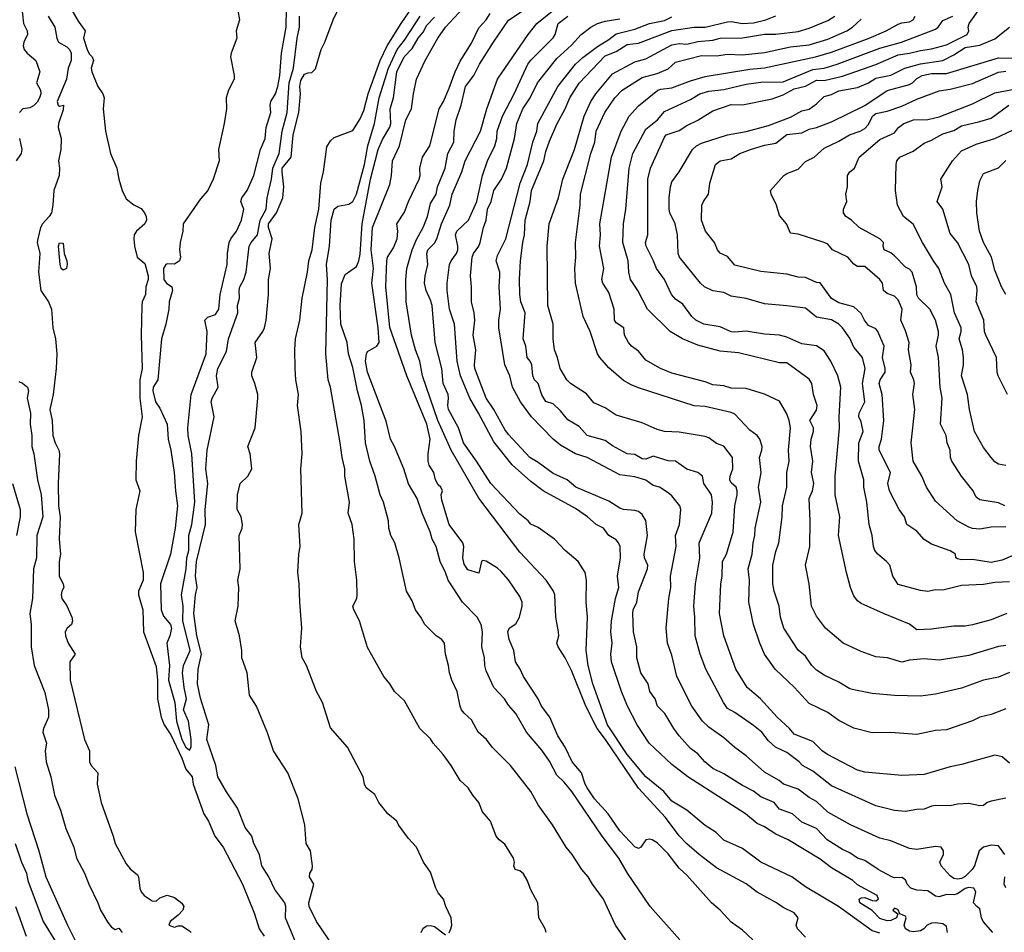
# Model space of a CAD drawing. Header units: metres. Extents: x -46681 to -43747, y -240911 to -237677.
# Tile 690 of 1056: x -46468 to -46336, y -238276 to -238154. Entities that reach past the tile are written whole.
import ezdxf

# ---------------------------------------------------------------- set-up
doc = ezdxf.new("R2010")
doc.units = ezdxf.units.M
doc.layers.add('CONTOUR_INDEX', color=1, linetype='Continuous')
doc.layers.add('CONTOUR_INTER', color=3, linetype='Continuous')

msp = doc.modelspace()

# ---------------------------------------------------------------- linework, layer by layer
at = {"layer": 'CONTOUR_INDEX'}
for points, elevation in [([(-46426.11, -238278.52), (-46428.46, -238275.02), (-46429.46, -238273.02), (-46429.49, -238272.52), (-46428.84, -238270.02), (-46429.41, -238269.02), (-46429.37, -238268.52), (-46429.04, -238268.02), (-46429.01, -238267.52), (-46429.29, -238265.52), (-46429.89, -238264.52), (-46430.05, -238262.02), (-46430.96, -238258.52), (-46432.35, -238255.02), (-46434.25, -238252.02), (-46435.1, -238249.59), (-46436.58, -238246.02), (-46437.5, -238244.52), (-46437.8, -238241.52), (-46438.52, -238239.52), (-46438.52, -238238.52), (-46438.87, -238236.52), (-46439.42, -238234.52), (-46439.04, -238232.52), (-46438.95, -238230.02), (-46439.06, -238229.02), (-46438.74, -238227.52), (-46438.88, -238223.02), (-46438.47, -238222.02), (-46438.45, -238221.52), (-46438.64, -238220.52), (-46439.15, -238219.52), (-46439.1, -238217.52), (-46438.77, -238216.02), (-46437.72, -238215.02), (-46437.21, -238214.02), (-46437.4, -238212.02), (-46437.73, -238211.02), (-46436.72, -238208.52), (-46436.38, -238204.52), (-46436.39, -238204.02), (-46436.77, -238202.52), (-46437.2, -238201.52), (-46437.19, -238201.02), (-46436.52, -238199.02), (-46436.75, -238197.02), (-46435.72, -238195.52), (-46435.47, -238195.02), (-46435.24, -238194.02), (-46434.95, -238190.52), (-46434.96, -238188.52), (-46434.68, -238187.02), (-46434.86, -238185.02), (-46434.44, -238183.02), (-46434.96, -238181.52), (-46434.93, -238181.02), (-46433.86, -238179.52), (-46433.02, -238177.52), (-46432.86, -238176.02), (-46433.12, -238174.02), (-46433.09, -238173.52), (-46431.87, -238172.02), (-46431.64, -238169.02), (-46430.86, -238166.02), (-46430.65, -238163.52), (-46430.74, -238162.52), (-46430.6, -238161.69), (-46430.1, -238160.87), (-46429.6, -238160.67), (-46429.1, -238160.64), (-46428.6, -238160.14), (-46427.86, -238157.52), (-46427.34, -238156.52), (-46426.24, -238153.52), (-46424.05, -238149.02)], 60), ([(-46464.63, -238153.02), (-46463.75, -238154.52), (-46463.46, -238156.02), (-46463.24, -238156.52), (-46462.1, -238157.18), (-46461.75, -238157.52), (-46461.51, -238158.02), (-46461.54, -238159.02), (-46461.93, -238160.02), (-46462.18, -238161.52), (-46463.41, -238164.52), (-46463.27, -238165.02), (-46463.1, -238165.14), (-46462.56, -238165.02), (-46462.6, -238165.67), (-46463.24, -238167.52), (-46463.26, -238168.02), (-46462.86, -238169.52), (-46462.9, -238171.02), (-46463.25, -238172.52), (-46463.09, -238173.52), (-46463.14, -238174.52), (-46463.85, -238176.52), (-46463.99, -238178.52), (-46464.19, -238179.52), (-46464.49, -238180.02), (-46465.41, -238181.02), (-46465.66, -238181.52), (-46466.02, -238183.02), (-46466.1, -238183.52), (-46465.76, -238185.02), (-46465.95, -238187.52), (-46465.6, -238190.02), (-46464.6, -238191.52), (-46464.18, -238192.52), (-46463.99, -238195.02), (-46463.63, -238196.52), (-46463.45, -238198.52), (-46463.54, -238200.52), (-46463.96, -238204.02), (-46464.42, -238206.02), (-46464.09, -238207.52), (-46463.98, -238209.52), (-46463.7, -238210.52), (-46463.2, -238211.52), (-46463.11, -238212.02), (-46463.26, -238216.02), (-46463.22, -238219.02), (-46463.03, -238220.52), (-46463.13, -238223.52), (-46462.96, -238225.52), (-46463.13, -238226.52), (-46463.13, -238228.52), (-46462.61, -238229.52), (-46462.52, -238230.02), (-46462.79, -238230.52), (-46462.86, -238231.02), (-46462.77, -238231.52), (-46462.1, -238232.49), (-46461.43, -238234.02), (-46461.34, -238234.52), (-46461.49, -238235.02), (-46462.06, -238235.52), (-46462.32, -238236.02), (-46462.29, -238236.52), (-46461.92, -238237.52), (-46460.98, -238239.02), (-46461.7, -238240.02), (-46461.65, -238242.52), (-46459.72, -238250.52), (-46459.04, -238252.02), (-46459.04, -238253.52), (-46458.82, -238254.02), (-46457.94, -238255.02), (-46458.01, -238256.52), (-46457.49, -238259.02), (-46455.86, -238263.52), (-46455.61, -238264.52), (-46454.1, -238267.26), (-46453.6, -238267.95), (-46452.6, -238268.75), (-46452.45, -238269.02), (-46452.28, -238270.52), (-46452.1, -238271.04), (-46451.7, -238271.52), (-46450.6, -238272.24), (-46450.1, -238272.3), (-46449.6, -238271.86), (-46448.6, -238271.5), (-46447.6, -238271.81), (-46446.6, -238272.58), (-46446.37, -238273.02), (-46446.48, -238273.52), (-46447.1, -238274.2), (-46448.17, -238275.02), (-46448.35, -238275.52), (-46447.6, -238275.8), (-46447.1, -238275.62), (-46446.6, -238275.62), (-46445.6, -238276.28), (-46445.35, -238276.52)], 60), ([(-46369.69, -238277.52), (-46371.1, -238276.22), (-46372.6, -238275.14), (-46374.09, -238273.52), (-46375.24, -238272.52), (-46378.6, -238268.79), (-46379.6, -238267.86), (-46381.1, -238265.92), (-46382.6, -238264.44), (-46383.26, -238264.02), (-46383.6, -238263.93), (-46384.1, -238264.01), (-46384.78, -238265.02), (-46385.1, -238265.2), (-46385.6, -238264.95), (-46387.6, -238262.8), (-46389.16, -238260.52), (-46391.04, -238258.52), (-46392.01, -238257.02), (-46392.28, -238256.52), (-46392.77, -238255.02), (-46394.02, -238253.52), (-46394.96, -238251.52), (-46395.95, -238250.02), (-46397.02, -238247.52), (-46398.15, -238246.02), (-46398.6, -238245.02), (-46400.6, -238242.02), (-46401.04, -238241.02), (-46401.67, -238240.02), (-46401.87, -238238.52), (-46402.53, -238237.02), (-46402.68, -238236.02), (-46402.51, -238235.52), (-46401.6, -238234.91), (-46401.12, -238234.02), (-46400.75, -238232.52), (-46400.76, -238232.02), (-46401.1, -238231.22), (-46402.6, -238228.99), (-46403.6, -238227.88), (-46404.1, -238227.4), (-46405.6, -238226.47), (-46406.1, -238226.38), (-46406.26, -238226.52), (-46406.6, -238228.09), (-46408.1, -238227.65), (-46408.6, -238226.89), (-46408.76, -238226.02), (-46408.61, -238224.52), (-46408.75, -238224.02), (-46410.6, -238221.53), (-46411.6, -238218.27), (-46411.66, -238217.52), (-46411.52, -238217.02), (-46411.72, -238216.52), (-46412.1, -238216.19), (-46412.43, -238215.52), (-46412.67, -238214.52), (-46413.31, -238213.52), (-46413.43, -238213.02), (-46413.43, -238212.02), (-46413.17, -238210.02), (-46413.6, -238208.01), (-46416.3, -238201.52), (-46418.6, -238195.01), (-46419.12, -238189.52), (-46419.02, -238186.02), (-46418.9, -238185.52), (-46418.1, -238184.27), (-46417.61, -238183.02), (-46417.54, -238182.02), (-46417.64, -238181.02), (-46416.6, -238179.46), (-46416.08, -238178.02), (-46414.66, -238175.02), (-46414.53, -238174.52), (-46414.55, -238173.52), (-46414.21, -238172.02), (-46413.23, -238170.52), (-46411.97, -238165.52), (-46411.38, -238164.52), (-46410.6, -238162.74), (-46409.81, -238160.52), (-46409.1, -238159.11), (-46407.6, -238156.69), (-46406.6, -238154.61), (-46405.6, -238153.55), (-46405.1, -238152.67)], 65), ([(-46335.6, -238237.83), (-46336.6, -238237.96), (-46340.6, -238239.18), (-46344.6, -238239.81), (-46346.6, -238239.64), (-46348.6, -238239.81), (-46349.6, -238240.08), (-46351.55, -238239.52), (-46353.1, -238239.36), (-46355.1, -238238.65), (-46357.5, -238237.52), (-46359.91, -238235.52), (-46361.1, -238233.91), (-46361.79, -238232.52), (-46362.08, -238229.52), (-46362.59, -238227.02), (-46362.03, -238224.52), (-46361.95, -238221.02), (-46362.09, -238218.02), (-46361.67, -238217.02), (-46361.47, -238216.02), (-46361.77, -238214.52), (-46361.6, -238213.02), (-46361.91, -238211.02), (-46361.81, -238210.02), (-46361.5, -238209.02), (-46361.51, -238208.52), (-46362.03, -238207.52), (-46361.1, -238206.12), (-46361.01, -238205.52), (-46361.51, -238204.02), (-46361.75, -238202.52), (-46362.1, -238201.94), (-46365.1, -238199.76), (-46366.1, -238199.77), (-46371.6, -238198.41), (-46374.1, -238198.19), (-46377.1, -238197.39), (-46379.17, -238196.52), (-46380.84, -238195.52), (-46383.89, -238192.52), (-46385.19, -238190.02), (-46386.17, -238188.52), (-46386.41, -238187.52), (-46386.5, -238186.02), (-46387.2, -238183.52), (-46387.1, -238181.02), (-46386.8, -238179.02), (-46386.37, -238173.52), (-46385.86, -238171.52), (-46384.1, -238168.27), (-46382.55, -238167.02), (-46381.6, -238165.9), (-46378.1, -238164.28), (-46376.83, -238163.52), (-46375.6, -238163.12), (-46373.6, -238162.93), (-46370.6, -238162.19), (-46368.6, -238161.94), (-46365.6, -238161.87), (-46361.6, -238160.23), (-46360.1, -238160.05), (-46358.32, -238159.52), (-46352.6, -238157.33), (-46349.65, -238156.52), (-46345.1, -238154.79), (-46344.74, -238154.52), (-46344.1, -238153.61), (-46342.73, -238153.02)], 75), ([(-46335.76, -238266.02), (-46336.6, -238264.85), (-46337.6, -238264.75), (-46338.6, -238265.02), (-46339.19, -238265.52), (-46339.82, -238267.52), (-46340.12, -238268.02), (-46341.1, -238268.97), (-46341.6, -238269.24), (-46342.1, -238269.34), (-46342.6, -238269.23), (-46343.1, -238268.88), (-46344.31, -238267.52), (-46344.48, -238267.02), (-46343.99, -238266.02), (-46344.02, -238265.52), (-46344.33, -238265.02), (-46345.1, -238264.94), (-46347.6, -238265.35), (-46348.6, -238265.2), (-46351.1, -238264.18), (-46352.6, -238263.79), (-46356.53, -238262.02), (-46359.6, -238260.28), (-46361.1, -238258.88), (-46362.1, -238258.32), (-46363.6, -238257.21), (-46365.57, -238256.52), (-46366.13, -238256.02), (-46368.1, -238254.9), (-46370.6, -238252.7), (-46372.1, -238251.6), (-46373.6, -238250.28), (-46375.6, -238248.84), (-46376.45, -238248.02), (-46377.89, -238246.02), (-46379.95, -238242.02), (-46380.6, -238239.14), (-46381.17, -238237.52), (-46381.35, -238235.52), (-46381.03, -238231.52), (-46380.72, -238230.02), (-46380.78, -238228.52), (-46380.04, -238224.52), (-46380.09, -238223.02), (-46379.58, -238221.52), (-46379.38, -238219.52), (-46379.53, -238219.02), (-46380.6, -238217.67), (-46381.1, -238217.29), (-46382.28, -238216.52), (-46383.1, -238216.26), (-46384.1, -238215.55), (-46385.6, -238215.13), (-46387.6, -238214.84), (-46392.03, -238212.52), (-46393.6, -238211.99), (-46395.6, -238210.85), (-46396.6, -238210.03), (-46399.51, -238207.02), (-46400.98, -238205.02), (-46402.06, -238203.02), (-46402.44, -238201.52), (-46403.1, -238200.02), (-46403.91, -238195.02), (-46403.93, -238194.02), (-46403.69, -238192.52), (-46403.86, -238189.52), (-46403.76, -238188.02), (-46403.79, -238187.52), (-46404.29, -238186.02), (-46404.1, -238185.3), (-46402.99, -238183.02), (-46401.04, -238175.52), (-46400.07, -238173.02), (-46399.31, -238170.02), (-46398.8, -238168.52), (-46398.65, -238167.52), (-46395.96, -238162.52), (-46393.58, -238159.52), (-46392.6, -238158.6), (-46390.6, -238157.1), (-46389.1, -238156.2), (-46388.1, -238155.43), (-46385.6, -238154.78), (-46383.6, -238154.04), (-46381.6, -238153.61), (-46380.6, -238153.14)], 70), ([(-46335.76, -238219.02), (-46336.6, -238218.61), (-46339.1, -238218.22), (-46339.6, -238217.83), (-46340.01, -238217.02), (-46341.58, -238215.02), (-46342.89, -238213.02), (-46343.05, -238212.52), (-46343.11, -238211.52), (-46343.49, -238210.52), (-46343.63, -238209.52), (-46344.39, -238208.02), (-46344.18, -238204.52), (-46344.45, -238203.02), (-46344.67, -238199.02), (-46344.98, -238197.52), (-46344.68, -238196.02), (-46344.68, -238195.52), (-46345.07, -238194.02), (-46345.85, -238192.52), (-46347.36, -238191.02), (-46347.6, -238190.6), (-46347.66, -238189.52), (-46348.24, -238187.52), (-46348.6, -238187.11), (-46349.1, -238186.86), (-46350.6, -238185.32), (-46351.1, -238184.92), (-46351.99, -238184.52), (-46352.14, -238184.02), (-46352.1, -238183.52), (-46352.56, -238183.02), (-46355.37, -238181.52), (-46356.41, -238180.52), (-46357.16, -238180.02), (-46357.48, -238179.52), (-46357.47, -238179.02), (-46357.03, -238178.02), (-46357.14, -238177.02), (-46356.92, -238176.02), (-46356.92, -238174.52), (-46356.62, -238174.02), (-46355.98, -238173.52), (-46355.35, -238172.02), (-46352.6, -238169.64), (-46350.6, -238168.75), (-46350.07, -238168.02), (-46349.35, -238167.52), (-46348.05, -238167.02), (-46346.1, -238166.96), (-46344.6, -238166.62), (-46340.1, -238164.85), (-46337.1, -238163.36), (-46331.6, -238162.34)], 80), ([(-46463.23, -238184.02), (-46463.1, -238183.6), (-46462.6, -238183.63), (-46462.47, -238185.02), (-46462.1, -238186.02), (-46462.05, -238186.52), (-46462.17, -238187.02), (-46462.6, -238187.27), (-46462.86, -238187.02), (-46463.02, -238186.52), (-46463.23, -238184.02)], 60), ([(-46335.6, -238270.49), (-46335.84, -238270.02), (-46335.76, -238269.02)], 70)]:
    msp.add_lwpolyline(points, dxfattribs=dict(at, elevation=elevation))
at = {"layer": 'CONTOUR_INTER'}
for points, elevation in [([(-46468.86, -238150.02), (-46468.24, -238151.52), (-46467.94, -238154.02), (-46467.45, -238155.02), (-46467.42, -238155.52), (-46467.92, -238156.52), (-46468, -238157.02), (-46467.84, -238157.52), (-46467.46, -238158.02), (-46466.27, -238159.02), (-46465.77, -238160.52), (-46466.18, -238162.02), (-46465.65, -238163.02), (-46465.62, -238163.52), (-46465.78, -238164.02), (-46466.1, -238164.63), (-46466.6, -238165.12), (-46467.1, -238165.37), (-46468.04, -238165.52), (-46468.49, -238166.02)], 61), ([(-46439.3, -238151.02), (-46438.86, -238153.52), (-46439.29, -238155.02), (-46439.2, -238156.02), (-46439.99, -238158.02), (-46440.08, -238158.52), (-46439.55, -238161.02), (-46439.56, -238161.52), (-46440.32, -238163.02), (-46440.64, -238164.02), (-46440.6, -238165.52), (-46440.9, -238167.52), (-46441.68, -238171.02), (-46441.58, -238172.52), (-46442.41, -238175.02), (-46443.13, -238176.52), (-46444.1, -238177.65), (-46446.43, -238181.02), (-46446.5, -238182.02), (-46446.85, -238183.52), (-46446.94, -238184.52), (-46446.81, -238185.52), (-46446.95, -238186.02), (-46447.6, -238186.47), (-46448.6, -238186.41), (-46448.79, -238186.52), (-46449.08, -238187.02), (-46449.05, -238188.52), (-46448.67, -238189.02), (-46447.97, -238189.52), (-46447.88, -238190.02), (-46448.32, -238191.52), (-46448.36, -238192.52), (-46448.76, -238194.52), (-46449.36, -238196.52), (-46449.87, -238202.02), (-46450.48, -238203.02), (-46450.54, -238203.52), (-46450.19, -238205.02), (-46449.6, -238205.88), (-46448.59, -238208.02), (-46448.46, -238210.02), (-46448.09, -238211.52), (-46447.64, -238214.52), (-46447.48, -238217.02), (-46447.2, -238219.02), (-46447.53, -238222.02), (-46448.13, -238225.52), (-46449.49, -238229.52), (-46449.42, -238233.02), (-46449.1, -238233.89), (-46448.14, -238235.02), (-46448.03, -238235.52), (-46448.22, -238236.52), (-46448.64, -238237.52), (-46448.29, -238240.52), (-46448.43, -238242.52), (-46447.57, -238245.52), (-46447.34, -238248.02), (-46446.6, -238250.52), (-46446.1, -238251.56), (-46445.6, -238251.94), (-46445.37, -238251.52), (-46445.36, -238250.52), (-46445.73, -238248.02), (-46446.4, -238246.52), (-46445.98, -238245.02), (-46446.31, -238243.52), (-46446.51, -238241.52), (-46446.41, -238240.52), (-46445.5, -238238.52), (-46446.48, -238234.52), (-46446.46, -238232.52), (-46446.66, -238231.02), (-46446.05, -238227.52), (-46445.93, -238226.02), (-46445.66, -238225.02), (-46445.67, -238223.02), (-46445.29, -238221.52), (-46444.86, -238218.52), (-46445.29, -238212.02), (-46445.76, -238209.52), (-46445.83, -238208.52), (-46445.38, -238204.02), (-46443.35, -238198.52), (-46443.22, -238195.52), (-46443.54, -238194.02), (-46443.1, -238193.6), (-46442.1, -238193.22), (-46441.63, -238192.52), (-46441.46, -238190.52), (-46440.51, -238186.52), (-46440.46, -238185.02), (-46440.24, -238183.52), (-46440.03, -238183.02), (-46439.24, -238182.02), (-46438.58, -238180.52), (-46438.26, -238179.02), (-46438.65, -238178.02), (-46438.54, -238177.52), (-46437.82, -238176.52), (-46436.9, -238174.52), (-46436, -238171.02), (-46435.39, -238169.52), (-46435.27, -238168.02), (-46434.63, -238166.02), (-46434.7, -238165.02), (-46434.62, -238164.52), (-46434.02, -238163.52), (-46433.68, -238162.52), (-46433.42, -238161.02), (-46433.17, -238158.02), (-46432.56, -238154.52), (-46432.52, -238152.02)], 58), ([(-46410.6, -238276.54), (-46410.38, -238276.02), (-46410.26, -238275.52), (-46410.33, -238274.52), (-46411.07, -238273.02), (-46411.37, -238272.02), (-46412.1, -238271.15), (-46412.42, -238270.52), (-46413.1, -238268.38), (-46414.04, -238267.02), (-46414.99, -238265.02), (-46416.1, -238263.85), (-46417.43, -238262.02), (-46417.65, -238261.52), (-46418.86, -238260.52), (-46420.06, -238259.02), (-46420.6, -238257.93), (-46421.78, -238257.02), (-46422.01, -238256.52), (-46422.2, -238255.52), (-46424.31, -238251.52), (-46426.6, -238248.93), (-46427.69, -238245.52), (-46428.48, -238244.02), (-46429.82, -238240.52), (-46430.43, -238239.52), (-46430.63, -238238.02), (-46430.46, -238235.52), (-46430.74, -238232.02), (-46430.79, -238229.52), (-46431.01, -238228.02), (-46430.86, -238225.52), (-46430.66, -238224.52), (-46430.84, -238221.52), (-46430.42, -238220.02), (-46430.58, -238214.02), (-46430.41, -238212.02), (-46430.55, -238209.02), (-46431.04, -238205.52), (-46430.9, -238204.02), (-46431.25, -238202.02), (-46431.35, -238200.52), (-46431.39, -238198.02), (-46431.29, -238196.52), (-46430.72, -238194.02), (-46430.4, -238191.02), (-46429.67, -238187.52), (-46429.51, -238186.02), (-46429.08, -238184.52), (-46428.71, -238181.52), (-46428.18, -238179.02), (-46427.89, -238175.52), (-46427.52, -238174.02), (-46427.1, -238170.65), (-46426.6, -238169.84), (-46426.1, -238169.37), (-46423.6, -238168.45), (-46422.6, -238166.87), (-46422.1, -238165.75), (-46421.5, -238163.52), (-46419.91, -238159.02), (-46418.95, -238157.02), (-46417.09, -238154.02), (-46415.02, -238151.02)], 61), ([(-46352.6, -238276.61), (-46353.6, -238276.27), (-46358.17, -238273.02), (-46362.6, -238270.36), (-46364.42, -238269.02), (-46368.6, -238267.02), (-46371.1, -238265.2), (-46373.6, -238264.06), (-46374.63, -238263.02), (-46376.1, -238262.08), (-46378.6, -238260.03), (-46380.6, -238258.84), (-46381.68, -238257.52), (-46384.11, -238255.52), (-46386.64, -238252.52), (-46389.29, -238248.52), (-46391.23, -238243.02), (-46391.88, -238240.52), (-46392.15, -238238.52), (-46391.98, -238234.02), (-46392.14, -238232.02), (-46392.09, -238229.02), (-46392.29, -238228.02), (-46393.23, -238226.52), (-46394.99, -238225.02), (-46396.4, -238223.52), (-46398.6, -238221.95), (-46399.6, -238221.49), (-46399.96, -238221.02), (-46401.1, -238220.14), (-46405.01, -238216.02), (-46406.9, -238213.02), (-46408.68, -238210.52), (-46409.34, -238208.52), (-46410.69, -238206.02), (-46410.79, -238205.52), (-46410.68, -238204.52), (-46410.75, -238204.02), (-46411.39, -238202.52), (-46411.59, -238200.52), (-46412.51, -238197.02), (-46412.9, -238192.02), (-46413.1, -238191.32), (-46413.7, -238190.02), (-46413.91, -238189.02), (-46413.85, -238188.02), (-46413.47, -238186.52), (-46413.59, -238185.02), (-46413.47, -238184.52), (-46412.6, -238183.61), (-46412.28, -238183.02), (-46411.62, -238181.02), (-46410.52, -238178.52), (-46410.21, -238177.02), (-46408.89, -238174.02), (-46408.43, -238172.52), (-46406.4, -238168.52), (-46405.55, -238165.52), (-46404.07, -238161.52), (-46399.98, -238155.52), (-46398.81, -238154.02), (-46395.6, -238151.45)], 67), ([(-46461.56, -238152.02), (-46460.6, -238153.69), (-46459.63, -238155.02), (-46459.86, -238156.02), (-46459.38, -238157.52), (-46459.1, -238158.09), (-46458.72, -238158.52), (-46458.54, -238159.02), (-46458.83, -238160.02), (-46458.73, -238160.52), (-46457.94, -238162.52), (-46457.25, -238163.52), (-46457.09, -238164.02), (-46457.24, -238165.52), (-46456.92, -238168.52), (-46456.23, -238171.52), (-46455.37, -238173.52), (-46455.1, -238175.02), (-46454.66, -238176.52), (-46454.1, -238177.64), (-46453.1, -238178.48), (-46452.1, -238178.95), (-46451.64, -238179.52), (-46451.44, -238180.02), (-46451.4, -238180.52), (-46451.62, -238181.02), (-46452.71, -238182.02), (-46453.02, -238182.52), (-46453.07, -238183.02), (-46452.99, -238184.02), (-46452.66, -238185.52), (-46451.6, -238186.36), (-46451.17, -238188.02), (-46451.15, -238188.52), (-46451.46, -238189.52), (-46451.52, -238190.52), (-46451.95, -238191.52), (-46452, -238192.02), (-46452.09, -238196.02), (-46451.97, -238200.52), (-46452.27, -238202.02), (-46452.29, -238204.52), (-46451.97, -238207.02), (-46452.47, -238209.52), (-46452.79, -238213.02), (-46452.82, -238215.52), (-46452.29, -238217.02), (-46452.82, -238219.52), (-46452.91, -238222.52), (-46451.85, -238228.02), (-46451.83, -238229.02), (-46452.45, -238230.52), (-46452.45, -238231.02), (-46451.88, -238233.02), (-46451.79, -238236.02), (-46450.1, -238240.66), (-46449.89, -238242.52), (-46449.91, -238245.02), (-46449.41, -238247.52), (-46448.98, -238248.52), (-46448.1, -238249.87), (-46446.63, -238253.02), (-46446.1, -238254.5), (-46445.24, -238255.52), (-46445.08, -238256.52), (-46443.66, -238260.52), (-46443.04, -238261.52), (-46442.18, -238263.52), (-46441.05, -238265.02), (-46438.45, -238270.02), (-46436.83, -238274.02), (-46436.22, -238276.02), (-46435.51, -238277.02)], 59), ([(-46431.21, -238278.02), (-46432.65, -238274.52), (-46432.63, -238273.02), (-46432.73, -238272.52), (-46434.1, -238270.71), (-46434.89, -238269.02), (-46435.82, -238267.52), (-46436.17, -238266.02), (-46436.93, -238264.52), (-46437.2, -238263.52), (-46438.1, -238262.35), (-46439.1, -238259.75), (-46440.6, -238257.55), (-46441.76, -238255.52), (-46442.05, -238254.02), (-46443.24, -238250.52), (-46442.97, -238248.52), (-46444.1, -238244.94), (-46444.49, -238243.02), (-46444.41, -238241.02), (-46443.97, -238239.02), (-46444.6, -238236.52), (-46445.02, -238233.52), (-46444.78, -238231.02), (-46444.55, -238230.02), (-46444.78, -238228.52), (-46444.64, -238226.52), (-46443.44, -238221.52), (-46443.49, -238219.52), (-46443.11, -238216.02), (-46443.39, -238214.02), (-46443.19, -238211.52), (-46442.27, -238207.02), (-46442.67, -238205.02), (-46442.54, -238204.52), (-46441.72, -238203.02), (-46441.93, -238201.52), (-46441.75, -238200.52), (-46440.6, -238198.23), (-46440.32, -238196.52), (-46439.06, -238193.02), (-46439.11, -238192.02), (-46438.86, -238191.02), (-46438.89, -238190.02), (-46438.8, -238189.52), (-46438.27, -238188.52), (-46437.97, -238187.52), (-46437.57, -238184.02), (-46437.29, -238183.52), (-46436.44, -238182.52), (-46436.06, -238180.52), (-46435.26, -238179.02), (-46435.12, -238177.52), (-46434.52, -238175.02), (-46434.35, -238173.52), (-46433.51, -238171.52), (-46433.08, -238168.52), (-46432.41, -238166.02), (-46432.16, -238162.02), (-46431.58, -238160.02), (-46431.09, -238156.02), (-46430.77, -238154.52), (-46430.75, -238153.02)], 59), ([(-46397.55, -238276.52), (-46397.68, -238276.02), (-46398.54, -238274.52), (-46398.66, -238272.52), (-46399.6, -238270.78), (-46400.1, -238269.45), (-46400.6, -238268.62), (-46401.1, -238268.19), (-46401.7, -238268.02), (-46401.89, -238267.52), (-46401.82, -238267.02), (-46401.95, -238266.52), (-46403.1, -238264.63), (-46403.86, -238264.02), (-46404.26, -238263.52), (-46405.03, -238261.52), (-46406.1, -238260.27), (-46406.6, -238259.01), (-46407.42, -238258.02), (-46408.04, -238257.02), (-46409.14, -238256.02), (-46410.32, -238254.02), (-46411.39, -238252.52), (-46412.74, -238251.02), (-46413.1, -238250.44), (-46414.55, -238249.02), (-46416.6, -238245.31), (-46417.96, -238244.02), (-46418.6, -238243.01), (-46419.42, -238242.02), (-46421.6, -238238.09), (-46422.67, -238234.52), (-46423.46, -238233.02), (-46423.57, -238232.52), (-46423.03, -238231.52), (-46422.98, -238231.02), (-46423.03, -238229.02), (-46423.35, -238226.52), (-46423.41, -238223.52), (-46423.68, -238221.52), (-46424.19, -238220.02), (-46424.01, -238218.52), (-46424.67, -238215.02), (-46424.68, -238214.02), (-46425.03, -238212.52), (-46425.27, -238210.52), (-46426.61, -238203.02), (-46426.89, -238202.02), (-46427.22, -238198.52), (-46426.98, -238188.52), (-46427.11, -238186.52), (-46426.72, -238184.02), (-46426.51, -238180.52), (-46426.1, -238179.05), (-46425.6, -238178.65), (-46424.1, -238178.35), (-46423.6, -238178), (-46423.1, -238177.04), (-46422.02, -238173.02), (-46421.54, -238170.52), (-46420.68, -238167.52), (-46420.02, -238164.02), (-46418.79, -238160.02), (-46417.63, -238157.52), (-46416.6, -238156.26), (-46414.53, -238153.02)], 62), ([(-46379.53, -238277.52), (-46383.52, -238273.02), (-46386.58, -238268.52), (-46387.74, -238266.52), (-46390, -238263.52), (-46394.06, -238257.52), (-46395.1, -238256.24), (-46396.1, -238255.3), (-46397.1, -238253.44), (-46398.1, -238251.96), (-46400.18, -238249.52), (-46401.6, -238247.02), (-46402.6, -238245.87), (-46403.15, -238245.02), (-46404.59, -238243.52), (-46405.6, -238241.27), (-46405.79, -238240.52), (-46405.86, -238239.52), (-46406.18, -238238.02), (-46406.09, -238236.02), (-46406.27, -238235.02), (-46406.85, -238234.02), (-46408.82, -238232.02), (-46410.76, -238229.02), (-46411.1, -238227.99), (-46411.81, -238226.52), (-46412.37, -238224.52), (-46412.9, -238223.52), (-46413.18, -238222.52), (-46414.25, -238220.02), (-46414.92, -238218.02), (-46416.1, -238216.06), (-46416.73, -238214.02), (-46417.97, -238211.02), (-46418.52, -238210.02), (-46419.1, -238207.61), (-46421.6, -238201.02), (-46421.86, -238199.52), (-46421.75, -238198.52), (-46421.6, -238198.24), (-46420.33, -238197.52), (-46420.02, -238197.02), (-46420.15, -238195.02), (-46421.03, -238189.02), (-46420.81, -238187.02), (-46421.12, -238184.52), (-46420.91, -238181.52), (-46418.6, -238175.74), (-46418.36, -238174.52), (-46418.24, -238172.52), (-46417.28, -238170.52), (-46416.45, -238167.02), (-46415.66, -238165.52), (-46415.43, -238163.52), (-46414.99, -238161.52), (-46413.82, -238159.02), (-46412.14, -238156.02), (-46411.09, -238154.52), (-46408.74, -238152.02)], 64), ([(-46362.6, -238277.15), (-46363.68, -238276.02), (-46363.87, -238275.52), (-46363.58, -238274.52), (-46364.1, -238273.86), (-46365.6, -238273.15), (-46366.5, -238272.52), (-46369.1, -238271.08), (-46370.6, -238269.98), (-46374.6, -238267.8), (-46376.92, -238266.02), (-46378.6, -238264.55), (-46379.6, -238263.48), (-46381.46, -238261.02), (-46385.1, -238257.05), (-46389.53, -238250.52), (-46390.68, -238249.02), (-46392.18, -238246.02), (-46394.1, -238241.23), (-46394.97, -238239.52), (-46395.92, -238238.02), (-46396.08, -238237.52), (-46395.85, -238236.52), (-46395.89, -238236.02), (-46396.21, -238234.02), (-46396.35, -238231.02), (-46396.55, -238230.52), (-46397.52, -238229.02), (-46401.1, -238225.28), (-46406.6, -238217.98), (-46410.32, -238211.52), (-46412.14, -238207.52), (-46414.18, -238201.52), (-46414.57, -238199.52), (-46415.14, -238198.02), (-46415.67, -238196.02), (-46416.39, -238191.52), (-46416.43, -238188.52), (-46416.32, -238187.02), (-46415.6, -238184.51), (-46414.97, -238183.02), (-46414.09, -238181.52), (-46413.5, -238180.02), (-46413.1, -238178.28), (-46412.34, -238177.02), (-46412.16, -238176.02), (-46411.13, -238173.52), (-46410.77, -238171.52), (-46409.99, -238170.02), (-46409.92, -238168.52), (-46409.65, -238167.02), (-46408.97, -238165.02), (-46408.38, -238162.52), (-46407.29, -238161.02), (-46406.51, -238159.52), (-46404.65, -238156.52), (-46402.6, -238153.56), (-46400.1, -238151.89)], 66), ([(-46343.47, -238276.52), (-46343.6, -238275.72), (-46344.1, -238275.35), (-46345.1, -238275.22), (-46345.6, -238275.27), (-46346.19, -238275.52), (-46346.65, -238276.02), (-46347.1, -238276.27), (-46348.1, -238276.41), (-46348.6, -238276.32), (-46349.14, -238276.02), (-46349.32, -238275.52), (-46349.03, -238274.52), (-46349.1, -238274.33), (-46349.87, -238274.02), (-46350.1, -238273.45), (-46350.6, -238273.23), (-46350.82, -238273.52), (-46350.16, -238274.02), (-46350.33, -238274.52), (-46351.1, -238274.89), (-46351.6, -238274.96), (-46352.6, -238274.65), (-46353.6, -238273.54), (-46355.29, -238272.52), (-46355.35, -238272.02), (-46355.1, -238271.86), (-46354.6, -238271.81), (-46353.6, -238272.22), (-46353.1, -238272.24), (-46352.78, -238272.02), (-46352.95, -238271.52), (-46355.6, -238270.09), (-46356.21, -238269.52), (-46359.1, -238267.8), (-46360.6, -238266.65), (-46364.93, -238264.02), (-46366.6, -238263.26), (-46368.1, -238262.28), (-46369.1, -238261.82), (-46370.68, -238260.52), (-46378.44, -238255.52), (-46380.6, -238253.86), (-46383.66, -238251.02), (-46385.28, -238248.52), (-46386.56, -238246.02), (-46387.4, -238244.02), (-46388.72, -238240.02), (-46388.82, -238239.02), (-46388.65, -238237.52), (-46388.8, -238236.02), (-46388.73, -238234.52), (-46388.21, -238231.52), (-46387.74, -238230.02), (-46387.92, -238228.52), (-46387.5, -238226.02), (-46387.58, -238224.52), (-46387.77, -238224.02), (-46388.1, -238223.58), (-46389.07, -238223.02), (-46389.82, -238222.02), (-46390.82, -238221.52), (-46391.97, -238220.52), (-46393.6, -238219.4), (-46397.92, -238217.02), (-46399.6, -238215.73), (-46402.1, -238213.48), (-46404.6, -238210.41), (-46406.64, -238206.52), (-46407.84, -238204.52), (-46409.07, -238201.52), (-46409.52, -238199.52), (-46409.9, -238194.52), (-46410.54, -238192.52), (-46410.88, -238190.02), (-46410.89, -238189.02), (-46410.55, -238186.52), (-46410.35, -238186.02), (-46409.6, -238185.02), (-46409.44, -238184.52), (-46409.43, -238184.02), (-46409.74, -238182.52), (-46409.57, -238182.02), (-46408.01, -238180.52), (-46406.89, -238178.02), (-46406.12, -238174.52), (-46405.44, -238172.52), (-46404.43, -238170.52), (-46404.18, -238169.52), (-46404.15, -238168.52), (-46403.42, -238166.52), (-46401.84, -238163.52), (-46400, -238159.52), (-46399.6, -238158.96), (-46396.6, -238155.95), (-46396.3, -238155.52), (-46395.92, -238154.02), (-46394.6, -238153.03)], 68), ([(-46335.6, -238258.4), (-46337.6, -238258.84), (-46338.11, -238259.02), (-46338.6, -238259.38), (-46339.1, -238259.43), (-46340.6, -238259.11), (-46342.1, -238259.23), (-46343.1, -238259.45), (-46345.1, -238259.4), (-46345.6, -238259.47), (-46346.6, -238259.9), (-46347.6, -238259.92), (-46349.1, -238260.19), (-46350.6, -238260.09), (-46353.1, -238259.44), (-46359.1, -238256.73), (-46361.6, -238254.79), (-46363.02, -238254.02), (-46363.46, -238253.52), (-46365.1, -238252.28), (-46366.64, -238251.52), (-46367.6, -238250.67), (-46368.5, -238249.52), (-46369.6, -238248.6), (-46372.1, -238246.89), (-46373.1, -238246.35), (-46373.65, -238245.52), (-46376.01, -238241.02), (-46376.77, -238239.02), (-46377.46, -238236.52), (-46377.49, -238234.02), (-46377.65, -238232.52), (-46377.42, -238229.52), (-46376.82, -238226.02), (-46376.91, -238224.02), (-46375.23, -238220.02), (-46375.11, -238218.52), (-46375.28, -238217.52), (-46376.27, -238216.02), (-46376.46, -238215.02), (-46377.1, -238214.53), (-46378.6, -238214.06), (-46380.1, -238213.01), (-46381.1, -238212.97), (-46383.1, -238212.32), (-46384.1, -238212.73), (-46384.6, -238212.68), (-46385.6, -238212.1), (-46386.6, -238211.99), (-46388.6, -238210.93), (-46389.6, -238210.22), (-46392, -238209.52), (-46393.1, -238208.35), (-46394.6, -238207.43), (-46395.6, -238206.24), (-46396.6, -238205.29), (-46397.6, -238204.97), (-46398.1, -238204.08), (-46398.62, -238202.52), (-46399.1, -238202.04), (-46399.34, -238201.52), (-46399.47, -238200.02), (-46399.67, -238199.52), (-46400.1, -238199.02), (-46400.26, -238197.52), (-46400.63, -238196.52), (-46400.35, -238193.02), (-46400.95, -238191.52), (-46401.1, -238190.52), (-46401.13, -238188.52), (-46400.99, -238186.02), (-46400.7, -238183.52), (-46400.45, -238182.52), (-46400.36, -238180.52), (-46399.69, -238178.02), (-46399.5, -238176.52), (-46397.87, -238172.52), (-46397.6, -238171.26), (-46397.1, -238169.87), (-46396.1, -238167.6), (-46394.96, -238165.52), (-46394.35, -238164.02), (-46393.1, -238162.05), (-46389.6, -238158.39), (-46388.1, -238157.78), (-46386.6, -238156.85), (-46385.1, -238156.69), (-46380.6, -238154.95), (-46377.6, -238154.53), (-46376.1, -238154.5), (-46373.1, -238153.79), (-46372.6, -238153.76), (-46371.1, -238154.03), (-46369.6, -238153.91), (-46367.94, -238153.52), (-46366.6, -238152.99)], 71), ([(-46335.1, -238253.71), (-46336.1, -238252.84), (-46337.1, -238252.62), (-46341.6, -238253.87), (-46343.1, -238254.17), (-46346.6, -238255.24), (-46349.6, -238255.36), (-46354.6, -238254.92), (-46355.6, -238254.62), (-46359.62, -238252.52), (-46360.33, -238252.02), (-46361.6, -238250.76), (-46364.1, -238249.78), (-46364.74, -238249.02), (-46366.39, -238247.52), (-46368.66, -238245.02), (-46370.45, -238243.52), (-46371.98, -238241.02), (-46373.58, -238236.52), (-46374.17, -238233.52), (-46374.02, -238229.52), (-46373.8, -238228.52), (-46373.77, -238226.52), (-46373.25, -238225.52), (-46372.32, -238222.52), (-46372.11, -238219.02), (-46371.81, -238217.52), (-46371.78, -238217.02), (-46371.92, -238216.52), (-46372.6, -238215.91), (-46372.81, -238215.52), (-46372.76, -238215.02), (-46372.39, -238214.02), (-46372.44, -238212.52), (-46373.6, -238210.99), (-46374.6, -238210.63), (-46375.6, -238209.86), (-46376.1, -238209.66), (-46379.6, -238209.11), (-46381.6, -238209.02), (-46382.6, -238208.73), (-46384.6, -238207.85), (-46388.1, -238206.81), (-46389.6, -238205.83), (-46391.1, -238205.16), (-46392.1, -238203.93), (-46394.24, -238202.52), (-46394.76, -238202.02), (-46395.66, -238200.52), (-46396.01, -238199.02), (-46396.43, -238198.02), (-46396.59, -238196.52), (-46396.58, -238194.52), (-46397.32, -238192.02), (-46397.41, -238184.02), (-46397.11, -238181.02), (-46395.88, -238177.52), (-46395.27, -238175.02), (-46393.72, -238171.02), (-46392.43, -238166.52), (-46391.5, -238164.52), (-46390.85, -238163.52), (-46388.6, -238160.8), (-46385.6, -238159.19), (-46384.1, -238158.78), (-46380.6, -238156.88), (-46379.6, -238156.71), (-46378.6, -238156.79), (-46377.1, -238156.46), (-46375.1, -238156.28), (-46374.1, -238156), (-46371.1, -238155.96), (-46368.1, -238155.46), (-46366.6, -238155.45), (-46363.6, -238155.11), (-46362.1, -238154.66), (-46359.6, -238153.63), (-46358.65, -238153.02)], 72), ([(-46335.1, -238241.47), (-46336.6, -238242.13), (-46338.6, -238242.51), (-46341.6, -238243.6), (-46345.1, -238244.41), (-46347.1, -238244.65), (-46350.6, -238244.57), (-46353.6, -238244.3), (-46356.1, -238243.82), (-46356.6, -238243.66), (-46358.1, -238242.78), (-46360.1, -238241.82), (-46361.1, -238241.16), (-46361.75, -238240.52), (-46362.6, -238239.26), (-46363.6, -238238.46), (-46365.52, -238235.52), (-46365.95, -238234.02), (-46366.14, -238232.52), (-46366.81, -238230.52), (-46366.98, -238229.52), (-46367.01, -238227.02), (-46366.6, -238225.18), (-46366.17, -238224.02), (-46365.73, -238220.52), (-46365.71, -238219.02), (-46365.11, -238216.52), (-46365.09, -238214.52), (-46364.78, -238213.02), (-46364.87, -238211.52), (-46364.63, -238208.52), (-46364.78, -238207.52), (-46365.1, -238206.6), (-46366.1, -238204.91), (-46368.1, -238203.95), (-46370.6, -238203.22), (-46372.6, -238203.17), (-46373.6, -238202.85), (-46375.1, -238202.72), (-46376.1, -238202.33), (-46380.6, -238201.16), (-46382.11, -238200.52), (-46384.1, -238199.41), (-46385.1, -238198.18), (-46386.05, -238197.52), (-46386.46, -238197.02), (-46386.96, -238196.02), (-46387.08, -238195.02), (-46388.1, -238194.35), (-46388.32, -238194.02), (-46388.36, -238192.52), (-46389.1, -238190.29), (-46389.89, -238189.02), (-46390.03, -238188.52), (-46389.76, -238187.02), (-46390.36, -238184.02), (-46390.2, -238182.52), (-46390.31, -238181.02), (-46388.72, -238172.02), (-46387.44, -238168.52), (-46386.34, -238166.52), (-46385.1, -238165.12), (-46382.48, -238163.02), (-46382.1, -238162.85), (-46380.6, -238162.68), (-46378.1, -238161.75), (-46376.1, -238161.18), (-46370.1, -238160.18), (-46368.1, -238159.98), (-46361.26, -238158.52), (-46359.1, -238157.88), (-46354.03, -238156.02), (-46351.73, -238155.02), (-46350.1, -238154.1), (-46349.6, -238153.92), (-46348.6, -238153.8), (-46348.07, -238153.52), (-46347.84, -238153.02)], 74), ([(-46335.48, -238233.52), (-46337.6, -238234.37), (-46340.1, -238235.06), (-46341.1, -238235.23), (-46342.6, -238235.23), (-46345.6, -238235.63), (-46347.6, -238235.72), (-46348.6, -238234.96), (-46352.1, -238233.55), (-46355.1, -238232.19), (-46355.6, -238231.81), (-46356.1, -238231.13), (-46356.55, -238230.02), (-46357.09, -238228.02), (-46358.14, -238223.02), (-46357.96, -238220.52), (-46358.59, -238217.52), (-46358.61, -238215.02), (-46358.02, -238208.52), (-46358.06, -238207.02), (-46357.85, -238203.02), (-46358.22, -238201.52), (-46359.18, -238199.52), (-46360.1, -238198.15), (-46361.1, -238197.47), (-46363.1, -238197.21), (-46365.1, -238196.3), (-46366.1, -238196), (-46368.1, -238195.87), (-46370.6, -238195.49), (-46372.1, -238195.63), (-46372.6, -238195.55), (-46374.1, -238194.89), (-46376.27, -238194.52), (-46377.36, -238194.02), (-46377.92, -238193.52), (-46379.1, -238191.86), (-46380.1, -238191.19), (-46380.67, -238190.52), (-46381.61, -238188.52), (-46382.66, -238187.02), (-46383.1, -238185.9), (-46384.08, -238184.02), (-46384.17, -238183.52), (-46383.85, -238182.52), (-46383.85, -238175.02), (-46383.49, -238173.52), (-46381.6, -238169.32), (-46381.36, -238169.02), (-46379.6, -238168.43), (-46378.6, -238167.78), (-46377.1, -238167.06), (-46375.1, -238165.78), (-46372.6, -238164.92), (-46371.1, -238164.97), (-46367.1, -238164.17), (-46365.6, -238163.64), (-46364.1, -238162.84), (-46362.6, -238162.48), (-46361.1, -238161.66), (-46360.1, -238161.69), (-46357.6, -238161.11), (-46353.1, -238159.56), (-46350.1, -238158.26), (-46348.6, -238158.03), (-46347.1, -238157.64), (-46345.6, -238157.45), (-46343.6, -238156.89), (-46340.8, -238155.52), (-46340.61, -238155.02), (-46340.68, -238154.52), (-46340.56, -238154.02), (-46339.12, -238152.02)], 76), ([(-46386.49, -238278.02), (-46388.21, -238275.52), (-46389.83, -238272.02), (-46391.3, -238270.02), (-46391.86, -238269.02), (-46392.72, -238268.02), (-46394.01, -238266.02), (-46394.82, -238265.02), (-46396.66, -238262.02), (-46398.6, -238259.33), (-46399.58, -238257.52), (-46402.32, -238254.02), (-46404.83, -238251.52), (-46405.57, -238250.52), (-46406.71, -238249.52), (-46407.6, -238247.86), (-46408.6, -238246.97), (-46408.93, -238246.52), (-46409.14, -238246.02), (-46409.53, -238244.02), (-46410.23, -238242.52), (-46410.55, -238241.52), (-46410.68, -238240.52), (-46411.11, -238239.02), (-46411.22, -238237.52), (-46411.6, -238237.02), (-46412.37, -238236.52), (-46413.86, -238235.02), (-46414.4, -238234.02), (-46415.16, -238233.02), (-46415.6, -238231.83), (-46416.36, -238230.52), (-46417.33, -238226.02), (-46417.93, -238224.02), (-46418.46, -238223.02), (-46418.73, -238222.02), (-46418.79, -238221.02), (-46419.43, -238218.52), (-46419.89, -238217.52), (-46420.57, -238215.02), (-46421.27, -238213.02), (-46421.88, -238210.52), (-46422.07, -238207.52), (-46422.42, -238205.52), (-46422.97, -238203.52), (-46423.6, -238200.38), (-46424.15, -238198.52), (-46424.36, -238197.02), (-46425.19, -238194.52), (-46425.28, -238192.02), (-46425.1, -238189.11), (-46424.6, -238187.86), (-46423.1, -238186.77), (-46422.79, -238186.02), (-46422.6, -238185.09), (-46422.31, -238181.02), (-46421.18, -238175.02), (-46420.19, -238171.02), (-46419.6, -238169.65), (-46418.6, -238168.01), (-46418.46, -238167.52), (-46418.55, -238165.52), (-46418.11, -238164.02), (-46417.66, -238160.52), (-46416.67, -238158.52), (-46415.6, -238157.39), (-46414.79, -238156.02), (-46414.1, -238155.19), (-46413.6, -238154.23), (-46412.6, -238153.19)], 63), ([(-46337.34, -238276.52), (-46338.67, -238275.02), (-46338.9, -238274.52), (-46339.1, -238273.31), (-46339.53, -238273.02), (-46339.94, -238272.52), (-46339.66, -238271.02), (-46339.93, -238270.52), (-46340.6, -238270.43), (-46341.1, -238270.6), (-46342.1, -238271.31), (-46342.6, -238271.46), (-46343.6, -238271.39), (-46344.6, -238271.73), (-46345.1, -238271.63), (-46346.1, -238270.92), (-46347.6, -238270.79), (-46348.4, -238270.52), (-46348.91, -238270.02), (-46349.1, -238269.4), (-46349.6, -238269.1), (-46350.6, -238269.16), (-46350.95, -238269.02), (-46352.79, -238268.02), (-46354.6, -238266.81), (-46355.6, -238266.48), (-46356.6, -238265.8), (-46357.6, -238265.34), (-46359.69, -238264.02), (-46361.1, -238262.48), (-46363.1, -238261.64), (-46364.33, -238260.52), (-46366.1, -238259.89), (-46366.82, -238259.02), (-46368.6, -238258.23), (-46369.6, -238257.48), (-46371.1, -238256.72), (-46373.6, -238255.14), (-46375.1, -238254.42), (-46376.17, -238253.52), (-46377.1, -238252.43), (-46378.1, -238251.73), (-46379.6, -238250.03), (-46380.35, -238249.02), (-46381.55, -238247.02), (-46382.55, -238246.02), (-46382.86, -238245.02), (-46383.57, -238244.02), (-46383.81, -238243.02), (-46384.8, -238241.52), (-46385.34, -238239.52), (-46385.33, -238238.02), (-46385.78, -238236.02), (-46385.85, -238233.52), (-46385.81, -238233.02), (-46385.34, -238232.02), (-46385.1, -238230.63), (-46383.9, -238227.52), (-46383.84, -238227.02), (-46384.27, -238226.02), (-46384.31, -238225.52), (-46383.89, -238223.02), (-46384.1, -238220.98), (-46384.6, -238220.17), (-46385.1, -238219.8), (-46385.6, -238219.63), (-46387.1, -238219.52), (-46387.6, -238219.32), (-46389.1, -238218.4), (-46393.55, -238216.52), (-46394.72, -238215.52), (-46396.6, -238214.66), (-46398.6, -238213.18), (-46399.74, -238212.52), (-46402.6, -238209.42), (-46403.1, -238208.72), (-46404.59, -238206.02), (-46405.6, -238204.5), (-46407.13, -238200.52), (-46407.21, -238200.02), (-46407.02, -238198.02), (-46407.36, -238196.02), (-46407.13, -238194.02), (-46407.22, -238193.02), (-46407.61, -238191.52), (-46407.59, -238189.52), (-46407.73, -238188.02), (-46407.5, -238185.52), (-46407.32, -238185.02), (-46406.61, -238184.02), (-46406.42, -238183.52), (-46405.99, -238181.52), (-46405.62, -238180.52), (-46405.46, -238179.02), (-46404.96, -238178.02), (-46404.59, -238176.52), (-46403.57, -238175.02), (-46402.89, -238173.52), (-46401.78, -238169.52), (-46401.49, -238167.52), (-46400.7, -238165.52), (-46399.68, -238164.02), (-46398.68, -238162.02), (-46396.1, -238158.73), (-46394.1, -238156.94), (-46392.82, -238155.52), (-46391.51, -238154.52), (-46390.64, -238154.02), (-46389.6, -238153.69), (-46387.6, -238153.4)], 69), ([(-46335.6, -238246.38), (-46337.6, -238247.15), (-46339.1, -238247.5), (-46340.1, -238248), (-46343.6, -238249.22), (-46345.1, -238249.31), (-46347.6, -238249.85), (-46351.1, -238249.56), (-46353.6, -238249.61), (-46356.1, -238248.96), (-46358.1, -238247.95), (-46359.6, -238246.86), (-46362.1, -238245.67), (-46364.06, -238243.52), (-46366.68, -238241.02), (-46368.1, -238239.02), (-46368.77, -238237.52), (-46369.6, -238234.99), (-46370.24, -238232.02), (-46370.13, -238229.02), (-46370.3, -238227.52), (-46369.78, -238225.52), (-46369.65, -238224.02), (-46369.41, -238223.02), (-46369.39, -238222.02), (-46368.61, -238218.52), (-46368.91, -238216.52), (-46368.55, -238214.52), (-46368.8, -238212.52), (-46368.46, -238211.52), (-46368.44, -238211.02), (-46368.74, -238210.02), (-46369.1, -238209.52), (-46370.1, -238208.84), (-46372.1, -238206.67), (-46372.6, -238206.45), (-46376.1, -238205.65), (-46377.6, -238205.54), (-46385.1, -238203.14), (-46386.1, -238202.73), (-46387.1, -238202.12), (-46389.1, -238200.44), (-46390.31, -238199.02), (-46390.6, -238198.52), (-46391.6, -238195.52), (-46392.54, -238193.52), (-46393.56, -238189.02), (-46393.67, -238187.02), (-46393.54, -238185.52), (-46393.56, -238183.52), (-46392.94, -238178.52), (-46392.91, -238177.02), (-46391.5, -238171.52), (-46390.97, -238170.02), (-46390.8, -238168.52), (-46389.64, -238166.02), (-46388.3, -238164.02), (-46387.29, -238163.02), (-46384.6, -238161.29), (-46382.6, -238160.78), (-46381.1, -238160.13), (-46380.1, -238159.25), (-46376.6, -238158.34), (-46374.6, -238158.38), (-46373.1, -238158.14), (-46371.1, -238158.23), (-46368.1, -238157.95), (-46364.6, -238157.16), (-46362.1, -238156.9), (-46359.6, -238156.12), (-46357.02, -238155.02), (-46356.26, -238154.52), (-46355.1, -238153.42)], 73), ([(-46335.1, -238229.26), (-46337.1, -238229.37), (-46338.6, -238229.64), (-46341.6, -238229.75), (-46344.1, -238230.38), (-46345.1, -238230.36), (-46346.1, -238230.58), (-46347.1, -238230.45), (-46350.1, -238229.63), (-46350.84, -238228.52), (-46351.25, -238227.02), (-46351.66, -238226.52), (-46352.85, -238225.52), (-46353.24, -238225.02), (-46353.44, -238224.52), (-46353.61, -238223.02), (-46354.01, -238221.52), (-46354.31, -238218.52), (-46354.72, -238216.52), (-46354.75, -238215.52), (-46355.45, -238213.02), (-46355.39, -238210.52), (-46354.84, -238209.02), (-46355.1, -238207.68), (-46355.4, -238207.02), (-46355.36, -238206.52), (-46354.62, -238205.02), (-46354.92, -238202.52), (-46354.55, -238200.52), (-46354.9, -238199.02), (-46356.1, -238197.65), (-46356.6, -238196.44), (-46357.61, -238195.02), (-46358.12, -238194.52), (-46359.1, -238193.94), (-46361.1, -238193.6), (-46362.6, -238192.4), (-46365.1, -238192.05), (-46368.1, -238191.81), (-46370.6, -238191.1), (-46372.6, -238190.76), (-46373.6, -238190.27), (-46375.1, -238190.06), (-46376.19, -238189.52), (-46376.73, -238189.02), (-46379.59, -238185.52), (-46379.76, -238185.02), (-46379.82, -238182.52), (-46380.17, -238181.02), (-46380.87, -238179.52), (-46380.95, -238179.02), (-46380.96, -238177.52), (-46380.79, -238176.02), (-46380.6, -238175.37), (-46379.61, -238174.02), (-46377.84, -238171.02), (-46377.26, -238170.52), (-46376.6, -238170.16), (-46373.1, -238169.04), (-46370.6, -238168.59), (-46367.6, -238167.77), (-46364.6, -238166.64), (-46363.1, -238165.78), (-46362.1, -238165.57), (-46361.1, -238164.84), (-46360.1, -238163.88), (-46359.1, -238163.58), (-46358.1, -238163.08), (-46355.6, -238162.66), (-46354.1, -238162.03), (-46353.1, -238161.39), (-46351.1, -238160.98), (-46349.21, -238160.02), (-46347.1, -238159.45), (-46344.09, -238159.02), (-46342.6, -238158.25), (-46341.1, -238157.26), (-46339.1, -238156.95), (-46337.1, -238156.07), (-46335.1, -238154.5)], 77), ([(-46330.1, -238223.74), (-46336.1, -238226.36), (-46337.6, -238226.64), (-46340.1, -238226.25), (-46341.6, -238226.28), (-46342.1, -238226.14), (-46342.32, -238226.02), (-46342.4, -238225.52), (-46343.1, -238225.07), (-46345.6, -238224.18), (-46346.6, -238223.56), (-46347.6, -238222.45), (-46348.93, -238221.52), (-46349.25, -238220.52), (-46349.99, -238219.52), (-46351.26, -238217.02), (-46351.5, -238216.02), (-46351.14, -238214.52), (-46352.67, -238211.52), (-46352.69, -238211.02), (-46352.36, -238210.02), (-46352.02, -238207.52), (-46352.26, -238204.02), (-46352.66, -238202.52), (-46352.54, -238202.02), (-46351.85, -238201.02), (-46351.85, -238200.52), (-46352.24, -238199.02), (-46352, -238197.52), (-46352.84, -238195.52), (-46353.1, -238195.16), (-46354.1, -238194.73), (-46354.63, -238194.02), (-46355.1, -238193.12), (-46356.1, -238192.21), (-46358.1, -238191.68), (-46359.1, -238191.06), (-46360.6, -238188.99), (-46361.1, -238188.94), (-46362.6, -238188.24), (-46363.6, -238188.19), (-46365.1, -238187.81), (-46368.6, -238187.46), (-46372.1, -238186.6), (-46373.1, -238185.44), (-46374.1, -238184.96), (-46374.43, -238184.52), (-46374.86, -238183.52), (-46376.05, -238182.02), (-46376.61, -238180.52), (-46376.55, -238178.52), (-46376.35, -238178.02), (-46375.65, -238177.02), (-46375.5, -238175.52), (-46374.7, -238173.02), (-46374.1, -238172.54), (-46372.6, -238172.25), (-46371.42, -238171.52), (-46370, -238171.02), (-46368.1, -238170.43), (-46366.6, -238170.16), (-46365.1, -238169), (-46363.1, -238168.75), (-46362.1, -238168.27), (-46361.1, -238168.03), (-46359.1, -238167.27), (-46354.6, -238165.07), (-46351.6, -238163.04), (-46348.6, -238162.25), (-46348.18, -238162.02), (-46347.6, -238161.42), (-46346.89, -238161.02), (-46345.6, -238160.77), (-46343.6, -238160.76), (-46336.6, -238158.67), (-46334.6, -238158.71)], 78), ([(-46335.6, -238221.84), (-46337.6, -238221.91), (-46339.1, -238222.17), (-46340.1, -238222.08), (-46340.6, -238221.89), (-46342.14, -238221.02), (-46345.1, -238218.38), (-46346.31, -238216.52), (-46346.94, -238215.02), (-46348.08, -238213.02), (-46348.38, -238210.52), (-46347.88, -238206.02), (-46348.13, -238204.02), (-46347.92, -238202.52), (-46347.99, -238202.02), (-46348.43, -238201.02), (-46348.37, -238200.02), (-46348.72, -238198.02), (-46348.61, -238197.02), (-46349.1, -238195.42), (-46349.74, -238194.02), (-46349.55, -238192.52), (-46350.1, -238191.25), (-46350.6, -238190.75), (-46351.6, -238190.4), (-46352.07, -238190.02), (-46352.22, -238189.02), (-46352.56, -238188.52), (-46354.6, -238186.77), (-46355.6, -238186.78), (-46356.1, -238186.46), (-46356.9, -238185.52), (-46358.94, -238184.52), (-46359.6, -238183.77), (-46360.06, -238183.52), (-46363.6, -238182.39), (-46364.6, -238182.27), (-46365.14, -238181.02), (-46366.1, -238179.9), (-46366.48, -238178.52), (-46367.23, -238177.02), (-46367.3, -238176.52), (-46365.53, -238174.52), (-46365.1, -238174.22), (-46363.6, -238173.67), (-46362.6, -238172.64), (-46361.44, -238172.02), (-46360.1, -238170.8), (-46358.1, -238169.86), (-46356.68, -238169.02), (-46355.22, -238168.52), (-46354.6, -238168.18), (-46354.1, -238167.63), (-46353.57, -238166.52), (-46353.1, -238166.17), (-46351.6, -238165.83), (-46349.6, -238165.17), (-46347.6, -238164.21), (-46344.6, -238163.09), (-46343.1, -238162.86), (-46340.1, -238162.1), (-46336.6, -238160.56), (-46335.6, -238160.44)], 79), ([(-46335.6, -238213.59), (-46336.6, -238213.39), (-46337.1, -238213.11), (-46337.58, -238212.52), (-46338.6, -238211.14), (-46339.82, -238209.02), (-46340.52, -238206.02), (-46340.75, -238204.02), (-46341.56, -238201.52), (-46341.31, -238200.02), (-46341.3, -238199.02), (-46341.44, -238198.02), (-46341.88, -238196.52), (-46341.63, -238195.52), (-46341.64, -238195.02), (-46342.54, -238193.02), (-46343.01, -238190.52), (-46343.89, -238189.02), (-46344.64, -238187.02), (-46345.36, -238186.02), (-46346.82, -238183.52), (-46348.1, -238181.07), (-46349.37, -238180.02), (-46350.21, -238178.52), (-46350.45, -238176.52), (-46350.37, -238173.02), (-46350.28, -238172.52), (-46349.9, -238172.02), (-46348.1, -238171.21), (-46346.6, -238170.13), (-46345.6, -238169.73), (-46344.1, -238168.9), (-46342.6, -238168.44), (-46341.6, -238167.81), (-46339.1, -238167.25), (-46337.6, -238166.76), (-46335.22, -238165.02)], 81), ([(-46335.39, -238204.02), (-46336.63, -238201.52), (-46336.76, -238201.02), (-46336.87, -238199.02), (-46338.32, -238196.02), (-46338.47, -238195.52), (-46338.58, -238194.02), (-46339.59, -238191.52), (-46339.46, -238190.02), (-46339.52, -238189.52), (-46340.24, -238188.02), (-46340.6, -238186.48), (-46342.1, -238183.52), (-46343.1, -238182.31), (-46344.08, -238179.02), (-46344.84, -238178.02), (-46344.17, -238176.02), (-46344.38, -238175.02), (-46342.79, -238172.52), (-46341.6, -238171.2), (-46339.6, -238170.27), (-46337.1, -238169.51), (-46334.6, -238168.35)], 82), ([(-46468.47, -238169.52), (-46468.17, -238171.02), (-46468.26, -238171.52), (-46468.96, -238172.52)], 61), ([(-46335.61, -238190.52), (-46336.2, -238189.52), (-46337.1, -238187.26), (-46337.53, -238185.52), (-46338.6, -238183.55), (-46339.14, -238182.02), (-46339.52, -238179.52), (-46339.55, -238178.02), (-46339.38, -238176.52), (-46339.1, -238175.23), (-46338.6, -238174.22), (-46336.6, -238173.48), (-46335.6, -238172.49)], 83), ([(-46468.6, -238202.26), (-46468.1, -238202.48), (-46467.41, -238203.02), (-46467.3, -238203.52), (-46467.47, -238204.52), (-46467.03, -238206.52), (-46467.06, -238208.02), (-46466.85, -238209.52), (-46466.81, -238211.02), (-46466.56, -238212.02), (-46466.07, -238215.52), (-46465.59, -238217.52), (-46465.34, -238220.52), (-46466.14, -238223.02), (-46466.19, -238226.02), (-46466.61, -238227.52), (-46466.72, -238231.52), (-46467.09, -238233.52), (-46466.9, -238235.02), (-46466.9, -238238.02), (-46466.51, -238240.52), (-46465.1, -238244.16), (-46464.57, -238246.52), (-46464.58, -238247.52), (-46465.25, -238249.02), (-46465.33, -238249.52), (-46464.87, -238251.02), (-46465.04, -238252.02), (-46464.88, -238253.52), (-46464.29, -238255.52), (-46463.78, -238258.02), (-46462.98, -238260.02), (-46462.24, -238262.52), (-46461.18, -238265.02), (-46460.82, -238266.52), (-46459.74, -238268.52), (-46459.17, -238270.02), (-46457.92, -238272.52), (-46457.6, -238273.49), (-46456.6, -238275.15), (-46456.1, -238275.81), (-46455.6, -238276.13), (-46455.1, -238275.95), (-46454.64, -238276.52)], 61), ([(-46469.43, -238216.02), (-46468.4, -238219.52), (-46468.42, -238220.52), (-46468.89, -238223.02)], 62), ([(-46469.1, -238254.21), (-46467.49, -238260.52), (-46465.89, -238265.52), (-46464.94, -238269.02), (-46462.03, -238275.52), (-46459.3, -238281.02)], 62), ([(-46469.06, -238264.52), (-46468.24, -238267.02), (-46467.55, -238268.52), (-46467.39, -238269.52), (-46465.3, -238275.02), (-46463.16, -238278.52)], 63), ([(-46469.03, -238273.02), (-46467.6, -238277)], 64), ([(-46414.39, -238276.52), (-46414.1, -238275.92), (-46413.6, -238275.6), (-46413.1, -238275.56), (-46412.6, -238275.72), (-46411.1, -238276.83)], 61)]:
    msp.add_lwpolyline(points, dxfattribs=dict(at, elevation=elevation))

doc.saveas('drawing.dxf')
